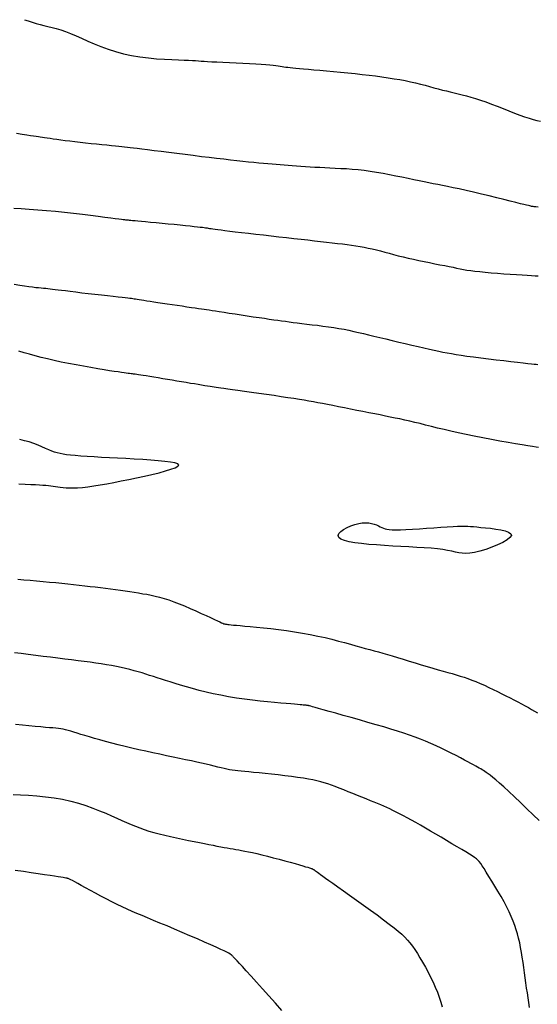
# Model space of a CAD drawing. Header units: millimetres. Extents: x 32690613 to 32693367, y 5343692 to 5344708.
# Tile 567 of 656: x 32692755.63 to 32692761.97, y 5344333.56 to 5344345.63. Entities that reach past the tile are written whole.
import ezdxf

# ---------------------------------------------------------------- set-up
doc = ezdxf.new("R2010")
doc.units = ezdxf.units.MM
doc.header["$LTSCALE"] = 20
for name, color, linetype in [('02-DGM_HL_492.50', 92, 'Continuous'), ('02-DGM_HL_493.00', 102, 'Continuous'), ('02-DGM_HL_493.50', 112, 'Continuous'), ('02-DGM_HL_494.00', 122, 'Continuous'), ('02-DGM_HL_494.50', 132, 'Continuous'), ('02-DGM_HL_495.00', 142, 'Continuous')]:
    doc.layers.add(name, color=color, linetype=linetype)

msp = doc.modelspace()

# ---------------------------------------------------------------- linework, layer by layer
at = {"layer": '02-DGM_HL_492.50', "elevation": 492.5, "flags": 128}
for points in [[(32692755.694, 5344345.632), (32692755.739, 5344345.617), (32692755.788, 5344345.601), (32692755.835, 5344345.587), (32692755.883, 5344345.574), (32692755.931, 5344345.562), (32692755.98, 5344345.55), (32692756.031, 5344345.537), (32692756.083, 5344345.522), (32692756.138, 5344345.506), (32692756.196, 5344345.486), (32692756.258, 5344345.462), (32692756.324, 5344345.435), (32692756.393, 5344345.404), (32692756.467, 5344345.37), (32692756.546, 5344345.336), (32692756.628, 5344345.302), (32692756.716, 5344345.27), (32692756.807, 5344345.24), (32692756.904, 5344345.214), (32692757.004, 5344345.193), (32692757.107, 5344345.177), (32692757.21, 5344345.164), (32692757.311, 5344345.154), (32692757.408, 5344345.148), (32692757.497, 5344345.143), (32692757.578, 5344345.139), (32692757.647, 5344345.137), (32692757.703, 5344345.134), (32692757.749, 5344345.132), (32692757.788, 5344345.13), (32692757.823, 5344345.127), (32692757.857, 5344345.125), (32692757.894, 5344345.123), (32692757.936, 5344345.12), (32692757.988, 5344345.117), (32692758.051, 5344345.114), (32692758.124, 5344345.111), (32692758.203, 5344345.107), (32692758.285, 5344345.103), (32692758.369, 5344345.099), (32692758.45, 5344345.095), (32692758.526, 5344345.091), (32692758.594, 5344345.086), (32692758.651, 5344345.082), (32692758.699, 5344345.078), (32692758.739, 5344345.073), (32692758.772, 5344345.069), (32692758.8, 5344345.065), (32692758.825, 5344345.061), (32692758.848, 5344345.057), (32692758.871, 5344345.054), (32692758.894, 5344345.051), (32692758.919, 5344345.048), (32692758.948, 5344345.044), (32692758.98, 5344345.041), (32692759.018, 5344345.038), (32692759.061, 5344345.034), (32692759.112, 5344345.03), (32692759.17, 5344345.025), (32692759.237, 5344345.019), (32692759.312, 5344345.012), (32692759.392, 5344345.005), (32692759.477, 5344344.998), (32692759.564, 5344344.989), (32692759.653, 5344344.981), (32692759.742, 5344344.972), (32692759.829, 5344344.962), (32692759.913, 5344344.952), (32692759.994, 5344344.942), (32692760.072, 5344344.932), (32692760.147, 5344344.921), (32692760.22, 5344344.909), (32692760.289, 5344344.897), (32692760.356, 5344344.885), (32692760.42, 5344344.871), (32692760.482, 5344344.857), (32692760.542, 5344344.843), (32692760.599, 5344344.828), (32692760.655, 5344344.813), (32692760.709, 5344344.798), (32692760.761, 5344344.784), (32692760.812, 5344344.77), (32692760.861, 5344344.758), (32692760.909, 5344344.746), (32692760.958, 5344344.735), (32692761.006, 5344344.723), (32692761.055, 5344344.712), (32692761.107, 5344344.699), (32692761.161, 5344344.684), (32692761.218, 5344344.667), (32692761.279, 5344344.647), (32692761.344, 5344344.624), (32692761.413, 5344344.598), (32692761.484, 5344344.57), (32692761.556, 5344344.542), (32692761.626, 5344344.515), (32692761.695, 5344344.488), (32692761.759, 5344344.463), (32692761.819, 5344344.442), (32692761.873, 5344344.424), (32692761.922, 5344344.409), (32692761.969, 5344344.397), (32692762.014, 5344344.388)], [(32692758.846, 5344333.487), (32692758.767, 5344333.577), (32692758.688, 5344333.668), (32692758.61, 5344333.755), (32692758.536, 5344333.837), (32692758.468, 5344333.911), (32692758.41, 5344333.975), (32692758.363, 5344334.026), (32692758.326, 5344334.066), (32692758.298, 5344334.097), (32692758.277, 5344334.119), (32692758.262, 5344334.135), (32692758.251, 5344334.145), (32692758.244, 5344334.153), (32692758.237, 5344334.159), (32692758.231, 5344334.165), (32692758.223, 5344334.171), (32692758.211, 5344334.179), (32692758.194, 5344334.189), (32692758.171, 5344334.202), (32692758.139, 5344334.218), (32692758.096, 5344334.238), (32692758.042, 5344334.263), (32692757.975, 5344334.293), (32692757.897, 5344334.327), (32692757.811, 5344334.365), (32692757.719, 5344334.405), (32692757.625, 5344334.445), (32692757.531, 5344334.485), (32692757.439, 5344334.524), (32692757.352, 5344334.56), (32692757.273, 5344334.593), (32692757.201, 5344334.623), (32692757.134, 5344334.651), (32692757.071, 5344334.677), (32692757.01, 5344334.703), (32692756.95, 5344334.73), (32692756.89, 5344334.758), (32692756.827, 5344334.788), (32692756.762, 5344334.821), (32692756.695, 5344334.855), (32692756.628, 5344334.891), (32692756.562, 5344334.926), (32692756.5, 5344334.961), (32692756.441, 5344334.993), (32692756.389, 5344335.022), (32692756.345, 5344335.046), (32692756.309, 5344335.065), (32692756.282, 5344335.08), (32692756.261, 5344335.091), (32692756.246, 5344335.098), (32692756.235, 5344335.103), (32692756.227, 5344335.106), (32692756.22, 5344335.108), (32692756.214, 5344335.109), (32692756.207, 5344335.111), (32692756.198, 5344335.112), (32692756.185, 5344335.115), (32692756.166, 5344335.118), (32692756.14, 5344335.123), (32692756.106, 5344335.128), (32692756.062, 5344335.135), (32692756.007, 5344335.143), (32692755.939, 5344335.153), (32692755.861, 5344335.164), (32692755.773, 5344335.176), (32692755.679, 5344335.19), (32692755.58, 5344335.204)]]:
    msp.add_lwpolyline(points, dxfattribs=at)
at = {"layer": '02-DGM_HL_493.00', "elevation": 493, "flags": 128}
for points in [[(32692761.985, 5344343.336), (32692761.958, 5344343.338), (32692761.938, 5344343.339), (32692761.925, 5344343.341), (32692761.917, 5344343.342), (32692761.911, 5344343.342), (32692761.907, 5344343.343), (32692761.902, 5344343.344), (32692761.895, 5344343.346), (32692761.884, 5344343.349), (32692761.868, 5344343.353), (32692761.844, 5344343.359), (32692761.811, 5344343.367), (32692761.768, 5344343.377), (32692761.713, 5344343.391), (32692761.644, 5344343.408), (32692761.564, 5344343.428), (32692761.477, 5344343.449), (32692761.384, 5344343.472), (32692761.289, 5344343.494), (32692761.194, 5344343.517), (32692761.104, 5344343.538), (32692761.019, 5344343.557), (32692760.944, 5344343.573), (32692760.876, 5344343.587), (32692760.814, 5344343.6), (32692760.756, 5344343.611), (32692760.7, 5344343.622), (32692760.644, 5344343.632), (32692760.587, 5344343.644), (32692760.526, 5344343.656), (32692760.461, 5344343.67), (32692760.391, 5344343.685), (32692760.317, 5344343.7), (32692760.241, 5344343.716), (32692760.163, 5344343.732), (32692760.085, 5344343.747), (32692760.006, 5344343.76), (32692759.929, 5344343.772), (32692759.853, 5344343.782), (32692759.779, 5344343.79), (32692759.706, 5344343.797), (32692759.636, 5344343.802), (32692759.567, 5344343.806), (32692759.5, 5344343.809), (32692759.434, 5344343.812), (32692759.371, 5344343.815), (32692759.309, 5344343.819), (32692759.249, 5344343.822), (32692759.191, 5344343.826), (32692759.134, 5344343.83), (32692759.078, 5344343.833), (32692759.025, 5344343.837), (32692758.972, 5344343.841), (32692758.922, 5344343.845), (32692758.872, 5344343.849), (32692758.824, 5344343.852), (32692758.775, 5344343.856), (32692758.725, 5344343.86), (32692758.674, 5344343.865), (32692758.62, 5344343.869), (32692758.563, 5344343.875), (32692758.503, 5344343.881), (32692758.438, 5344343.887), (32692758.368, 5344343.895), (32692758.294, 5344343.903), (32692758.216, 5344343.911), (32692758.133, 5344343.921), (32692758.046, 5344343.931), (32692757.955, 5344343.942), (32692757.86, 5344343.953), (32692757.761, 5344343.966), (32692757.66, 5344343.978), (32692757.56, 5344343.991), (32692757.462, 5344344.003), (32692757.368, 5344344.015), (32692757.28, 5344344.026), (32692757.201, 5344344.036), (32692757.132, 5344344.045), (32692757.075, 5344344.052), (32692757.028, 5344344.058), (32692756.988, 5344344.063), (32692756.953, 5344344.066), (32692756.92, 5344344.07), (32692756.887, 5344344.073), (32692756.85, 5344344.077), (32692756.808, 5344344.081), (32692756.759, 5344344.086), (32692756.703, 5344344.092), (32692756.641, 5344344.098), (32692756.576, 5344344.105), (32692756.509, 5344344.112), (32692756.441, 5344344.12), (32692756.374, 5344344.127), (32692756.31, 5344344.135), (32692756.249, 5344344.142), (32692756.192, 5344344.149), (32692756.139, 5344344.156), (32692756.091, 5344344.162), (32692756.046, 5344344.168), (32692756.006, 5344344.174), (32692755.97, 5344344.179), (32692755.939, 5344344.184), (32692755.912, 5344344.188), (32692755.887, 5344344.191), (32692755.863, 5344344.195), (32692755.836, 5344344.199), (32692755.805, 5344344.204), (32692755.768, 5344344.209), (32692755.722, 5344344.216), (32692755.665, 5344344.224), (32692755.596, 5344344.235)], [(32692755.553, 5344336.134), (32692755.644, 5344336.131), (32692755.742, 5344336.127), (32692755.844, 5344336.119), (32692755.95, 5344336.109), (32692756.056, 5344336.096), (32692756.159, 5344336.078), (32692756.259, 5344336.056), (32692756.354, 5344336.029), (32692756.444, 5344336), (32692756.53, 5344335.969), (32692756.612, 5344335.937), (32692756.688, 5344335.905), (32692756.759, 5344335.874), (32692756.825, 5344335.844), (32692756.887, 5344335.816), (32692756.944, 5344335.791), (32692756.999, 5344335.767), (32692757.052, 5344335.746), (32692757.106, 5344335.726), (32692757.16, 5344335.706), (32692757.217, 5344335.688), (32692757.278, 5344335.67), (32692757.343, 5344335.653), (32692757.412, 5344335.636), (32692757.483, 5344335.619), (32692757.556, 5344335.603), (32692757.629, 5344335.588), (32692757.701, 5344335.573), (32692757.77, 5344335.559), (32692757.835, 5344335.546), (32692757.896, 5344335.534), (32692757.952, 5344335.523), (32692758.003, 5344335.513), (32692758.051, 5344335.503), (32692758.096, 5344335.495), (32692758.138, 5344335.487), (32692758.176, 5344335.48), (32692758.213, 5344335.474), (32692758.248, 5344335.468), (32692758.282, 5344335.463), (32692758.317, 5344335.457), (32692758.353, 5344335.451), (32692758.393, 5344335.443), (32692758.436, 5344335.435), (32692758.485, 5344335.424), (32692758.54, 5344335.412), (32692758.602, 5344335.396), (32692758.669, 5344335.379), (32692758.74, 5344335.361), (32692758.811, 5344335.342), (32692758.881, 5344335.323), (32692758.948, 5344335.305), (32692759.008, 5344335.288), (32692759.061, 5344335.273), (32692759.104, 5344335.261), (32692759.137, 5344335.251), (32692759.163, 5344335.244), (32692759.183, 5344335.238), (32692759.196, 5344335.233), (32692759.206, 5344335.23), (32692759.213, 5344335.228), (32692759.218, 5344335.225), (32692759.222, 5344335.223), (32692759.226, 5344335.221), (32692759.231, 5344335.218), (32692759.236, 5344335.215), (32692759.242, 5344335.211), (32692759.249, 5344335.206), (32692759.258, 5344335.199), (32692759.269, 5344335.191), (32692759.282, 5344335.182), (32692759.299, 5344335.17), (32692759.32, 5344335.154), (32692759.347, 5344335.135), (32692759.38, 5344335.112), (32692759.421, 5344335.082), (32692759.471, 5344335.047), (32692759.53, 5344335.005), (32692759.599, 5344334.956), (32692759.676, 5344334.901), (32692759.759, 5344334.842), (32692759.845, 5344334.781), (32692759.93, 5344334.719), (32692760.013, 5344334.659), (32692760.091, 5344334.601), (32692760.16, 5344334.548), (32692760.22, 5344334.502), (32692760.271, 5344334.461), (32692760.314, 5344334.423), (32692760.352, 5344334.387), (32692760.385, 5344334.352), (32692760.415, 5344334.316), (32692760.444, 5344334.277), (32692760.474, 5344334.235), (32692760.505, 5344334.187), (32692760.537, 5344334.135), (32692760.57, 5344334.079), (32692760.603, 5344334.02), (32692760.636, 5344333.959), (32692760.668, 5344333.897), (32692760.698, 5344333.835), (32692760.725, 5344333.773), (32692760.75, 5344333.712), (32692760.773, 5344333.652), (32692760.792, 5344333.592), (32692760.809, 5344333.534)]]:
    msp.add_lwpolyline(points, dxfattribs=at)
at = {"layer": '02-DGM_HL_493.50', "elevation": 493.5, "flags": 128}
for points in [[(32692755.561, 5344343.322), (32692755.654, 5344343.317), (32692755.752, 5344343.31), (32692755.855, 5344343.303), (32692755.963, 5344343.294), (32692756.073, 5344343.284), (32692756.185, 5344343.273), (32692756.295, 5344343.26), (32692756.402, 5344343.248), (32692756.503, 5344343.235), (32692756.597, 5344343.223), (32692756.679, 5344343.213), (32692756.749, 5344343.203), (32692756.805, 5344343.196), (32692756.848, 5344343.19), (32692756.88, 5344343.186), (32692756.903, 5344343.183), (32692756.92, 5344343.181), (32692756.932, 5344343.18), (32692756.942, 5344343.179), (32692756.951, 5344343.178), (32692756.963, 5344343.177), (32692756.977, 5344343.176), (32692756.995, 5344343.174), (32692757.018, 5344343.172), (32692757.047, 5344343.17), (32692757.082, 5344343.166), (32692757.125, 5344343.162), (32692757.177, 5344343.158), (32692757.238, 5344343.152), (32692757.306, 5344343.145), (32692757.378, 5344343.138), (32692757.453, 5344343.131), (32692757.527, 5344343.124), (32692757.599, 5344343.117), (32692757.665, 5344343.111), (32692757.724, 5344343.105), (32692757.773, 5344343.099), (32692757.813, 5344343.095), (32692757.845, 5344343.091), (32692757.872, 5344343.088), (32692757.894, 5344343.085), (32692757.912, 5344343.082), (32692757.929, 5344343.08), (32692757.944, 5344343.077), (32692757.961, 5344343.074), (32692757.98, 5344343.071), (32692758.002, 5344343.068), (32692758.029, 5344343.064), (32692758.061, 5344343.06), (32692758.101, 5344343.055), (32692758.149, 5344343.049), (32692758.207, 5344343.042), (32692758.275, 5344343.033), (32692758.352, 5344343.024), (32692758.436, 5344343.015), (32692758.526, 5344343.004), (32692758.619, 5344342.994), (32692758.715, 5344342.983), (32692758.81, 5344342.972), (32692758.904, 5344342.962), (32692758.994, 5344342.952), (32692759.081, 5344342.942), (32692759.165, 5344342.932), (32692759.244, 5344342.923), (32692759.32, 5344342.915), (32692759.393, 5344342.906), (32692759.461, 5344342.898), (32692759.526, 5344342.89), (32692759.587, 5344342.883), (32692759.645, 5344342.875), (32692759.7, 5344342.868), (32692759.752, 5344342.86), (32692759.804, 5344342.852), (32692759.854, 5344342.843), (32692759.903, 5344342.833), (32692759.953, 5344342.822), (32692760.003, 5344342.81), (32692760.053, 5344342.797), (32692760.105, 5344342.783), (32692760.159, 5344342.769), (32692760.214, 5344342.754), (32692760.271, 5344342.739), (32692760.33, 5344342.724), (32692760.392, 5344342.709), (32692760.456, 5344342.695), (32692760.522, 5344342.68), (32692760.589, 5344342.667), (32692760.655, 5344342.654), (32692760.72, 5344342.641), (32692760.782, 5344342.629), (32692760.84, 5344342.618), (32692760.894, 5344342.607), (32692760.942, 5344342.597), (32692760.986, 5344342.588), (32692761.028, 5344342.58), (32692761.07, 5344342.572), (32692761.113, 5344342.564), (32692761.159, 5344342.557), (32692761.211, 5344342.55), (32692761.269, 5344342.544), (32692761.336, 5344342.537), (32692761.41, 5344342.531), (32692761.487, 5344342.525), (32692761.566, 5344342.519), (32692761.644, 5344342.513), (32692761.719, 5344342.508), (32692761.789, 5344342.504), (32692761.851, 5344342.5), (32692761.903, 5344342.497), (32692761.947, 5344342.494), (32692761.985, 5344342.491)], [(32692761.88, 5344333.526), (32692761.872, 5344333.585), (32692761.863, 5344333.643), (32692761.853, 5344333.703), (32692761.844, 5344333.764), (32692761.835, 5344333.826), (32692761.826, 5344333.888), (32692761.817, 5344333.952), (32692761.808, 5344334.015), (32692761.8, 5344334.078), (32692761.79, 5344334.14), (32692761.781, 5344334.201), (32692761.77, 5344334.261), (32692761.759, 5344334.318), (32692761.746, 5344334.373), (32692761.733, 5344334.427), (32692761.717, 5344334.479), (32692761.699, 5344334.532), (32692761.679, 5344334.585), (32692761.656, 5344334.639), (32692761.63, 5344334.696), (32692761.6, 5344334.756), (32692761.567, 5344334.819), (32692761.531, 5344334.884), (32692761.493, 5344334.949), (32692761.455, 5344335.013), (32692761.418, 5344335.075), (32692761.382, 5344335.132), (32692761.35, 5344335.184), (32692761.323, 5344335.227), (32692761.3, 5344335.262), (32692761.281, 5344335.29), (32692761.264, 5344335.313), (32692761.247, 5344335.331), (32692761.228, 5344335.348), (32692761.206, 5344335.364), (32692761.178, 5344335.382), (32692761.143, 5344335.404), (32692761.099, 5344335.431), (32692761.048, 5344335.461), (32692760.991, 5344335.496), (32692760.929, 5344335.533), (32692760.864, 5344335.571), (32692760.797, 5344335.611), (32692760.73, 5344335.65), (32692760.665, 5344335.688), (32692760.603, 5344335.724), (32692760.543, 5344335.759), (32692760.486, 5344335.791), (32692760.433, 5344335.821), (32692760.382, 5344335.849), (32692760.334, 5344335.875), (32692760.288, 5344335.899), (32692760.246, 5344335.921), (32692760.206, 5344335.941), (32692760.168, 5344335.959), (32692760.131, 5344335.976), (32692760.095, 5344335.992), (32692760.057, 5344336.008), (32692760.018, 5344336.025), (32692759.976, 5344336.042), (32692759.93, 5344336.06), (32692759.88, 5344336.081), (32692759.827, 5344336.102), (32692759.772, 5344336.125), (32692759.715, 5344336.148), (32692759.658, 5344336.17), (32692759.603, 5344336.192), (32692759.549, 5344336.213), (32692759.498, 5344336.233), (32692759.452, 5344336.25), (32692759.408, 5344336.266), (32692759.364, 5344336.279), (32692759.321, 5344336.292), (32692759.275, 5344336.304), (32692759.225, 5344336.315), (32692759.171, 5344336.325), (32692759.109, 5344336.335), (32692759.039, 5344336.345), (32692758.963, 5344336.355), (32692758.883, 5344336.365), (32692758.801, 5344336.375), (32692758.719, 5344336.384), (32692758.64, 5344336.392), (32692758.566, 5344336.4), (32692758.499, 5344336.406), (32692758.44, 5344336.412), (32692758.39, 5344336.417), (32692758.346, 5344336.422), (32692758.307, 5344336.426), (32692758.272, 5344336.43), (32692758.238, 5344336.435), (32692758.206, 5344336.44), (32692758.173, 5344336.447), (32692758.138, 5344336.454), (32692758.101, 5344336.463), (32692758.06, 5344336.472), (32692758.017, 5344336.483), (32692757.97, 5344336.494), (32692757.918, 5344336.506), (32692757.863, 5344336.519), (32692757.802, 5344336.533), (32692757.737, 5344336.547), (32692757.666, 5344336.562), (32692757.592, 5344336.577), (32692757.514, 5344336.593), (32692757.434, 5344336.61), (32692757.351, 5344336.628), (32692757.266, 5344336.646), (32692757.181, 5344336.665), (32692757.095, 5344336.684), (32692757.009, 5344336.704), (32692756.925, 5344336.725), (32692756.842, 5344336.745), (32692756.763, 5344336.766), (32692756.687, 5344336.785), (32692756.615, 5344336.805), (32692756.549, 5344336.823), (32692756.489, 5344336.841), (32692756.434, 5344336.858), (32692756.385, 5344336.873), (32692756.34, 5344336.887), (32692756.299, 5344336.9), (32692756.262, 5344336.911), (32692756.228, 5344336.921), (32692756.197, 5344336.929), (32692756.167, 5344336.935), (32692756.139, 5344336.94), (32692756.109, 5344336.944), (32692756.077, 5344336.948), (32692756.041, 5344336.951), (32692755.999, 5344336.954), (32692755.949, 5344336.958), (32692755.892, 5344336.963), (32692755.824, 5344336.969), (32692755.748, 5344336.976), (32692755.667, 5344336.984), (32692755.582, 5344336.993)]]:
    msp.add_lwpolyline(points, dxfattribs=at)
at = {"layer": '02-DGM_HL_494.00', "elevation": 494, "flags": 128}
for points in [[(32692755.568, 5344342.392), (32692755.635, 5344342.379), (32692755.694, 5344342.37), (32692755.746, 5344342.362), (32692755.791, 5344342.356), (32692755.831, 5344342.351), (32692755.866, 5344342.348), (32692755.898, 5344342.345), (32692755.927, 5344342.343), (32692755.954, 5344342.34), (32692755.98, 5344342.338), (32692756.007, 5344342.335), (32692756.035, 5344342.331), (32692756.067, 5344342.327), (32692756.104, 5344342.322), (32692756.146, 5344342.317), (32692756.195, 5344342.311), (32692756.254, 5344342.303), (32692756.321, 5344342.295), (32692756.395, 5344342.286), (32692756.474, 5344342.277), (32692756.555, 5344342.268), (32692756.635, 5344342.259), (32692756.711, 5344342.25), (32692756.78, 5344342.242), (32692756.84, 5344342.235), (32692756.889, 5344342.23), (32692756.928, 5344342.225), (32692756.958, 5344342.222), (32692756.982, 5344342.219), (32692757.002, 5344342.217), (32692757.019, 5344342.214), (32692757.035, 5344342.212), (32692757.053, 5344342.209), (32692757.073, 5344342.206), (32692757.097, 5344342.203), (32692757.125, 5344342.198), (32692757.156, 5344342.193), (32692757.192, 5344342.188), (32692757.232, 5344342.181), (32692757.278, 5344342.174), (32692757.328, 5344342.167), (32692757.383, 5344342.159), (32692757.442, 5344342.15), (32692757.503, 5344342.141), (32692757.565, 5344342.132), (32692757.625, 5344342.123), (32692757.683, 5344342.114), (32692757.737, 5344342.106), (32692757.784, 5344342.099), (32692757.825, 5344342.093), (32692757.86, 5344342.088), (32692757.892, 5344342.083), (32692757.923, 5344342.078), (32692757.955, 5344342.074), (32692757.99, 5344342.068), (32692758.031, 5344342.062), (32692758.079, 5344342.055), (32692758.137, 5344342.046), (32692758.202, 5344342.036), (32692758.272, 5344342.026), (32692758.346, 5344342.015), (32692758.421, 5344342.004), (32692758.495, 5344341.992), (32692758.567, 5344341.982), (32692758.633, 5344341.972), (32692758.692, 5344341.963), (32692758.746, 5344341.955), (32692758.796, 5344341.948), (32692758.843, 5344341.941), (32692758.889, 5344341.935), (32692758.935, 5344341.929), (32692758.983, 5344341.922), (32692759.035, 5344341.916), (32692759.092, 5344341.909), (32692759.152, 5344341.902), (32692759.216, 5344341.894), (32692759.281, 5344341.886), (32692759.348, 5344341.877), (32692759.415, 5344341.868), (32692759.481, 5344341.858), (32692759.545, 5344341.848), (32692759.607, 5344341.837), (32692759.667, 5344341.825), (32692759.726, 5344341.812), (32692759.785, 5344341.799), (32692759.846, 5344341.785), (32692759.908, 5344341.77), (32692759.974, 5344341.754), (32692760.044, 5344341.737), (32692760.119, 5344341.719), (32692760.197, 5344341.7), (32692760.277, 5344341.681), (32692760.357, 5344341.662), (32692760.437, 5344341.644), (32692760.514, 5344341.626), (32692760.586, 5344341.609), (32692760.653, 5344341.594), (32692760.712, 5344341.58), (32692760.767, 5344341.569), (32692760.819, 5344341.558), (32692760.87, 5344341.548), (32692760.922, 5344341.539), (32692760.979, 5344341.529), (32692761.042, 5344341.52), (32692761.113, 5344341.51), (32692761.194, 5344341.499), (32692761.283, 5344341.488), (32692761.376, 5344341.477), (32692761.471, 5344341.465), (32692761.564, 5344341.454), (32692761.652, 5344341.444), (32692761.732, 5344341.435), (32692761.801, 5344341.427), (32692761.857, 5344341.42), (32692761.902, 5344341.415), (32692761.936, 5344341.411), (32692761.962, 5344341.408), (32692761.982, 5344341.406)], [(32692761.996, 5344335.815), (32692761.922, 5344335.888), (32692761.845, 5344335.962), (32692761.769, 5344336.036), (32692761.694, 5344336.106), (32692761.625, 5344336.171), (32692761.563, 5344336.228), (32692761.51, 5344336.276), (32692761.465, 5344336.315), (32692761.428, 5344336.346), (32692761.397, 5344336.371), (32692761.371, 5344336.391), (32692761.35, 5344336.407), (32692761.331, 5344336.419), (32692761.314, 5344336.43), (32692761.298, 5344336.44), (32692761.281, 5344336.45), (32692761.263, 5344336.46), (32692761.243, 5344336.471), (32692761.22, 5344336.483), (32692761.194, 5344336.498), (32692761.162, 5344336.515), (32692761.125, 5344336.535), (32692761.082, 5344336.558), (32692761.033, 5344336.584), (32692760.979, 5344336.612), (32692760.921, 5344336.642), (32692760.861, 5344336.672), (32692760.798, 5344336.703), (32692760.735, 5344336.733), (32692760.671, 5344336.762), (32692760.607, 5344336.789), (32692760.543, 5344336.814), (32692760.478, 5344336.839), (32692760.411, 5344336.863), (32692760.339, 5344336.887), (32692760.264, 5344336.911), (32692760.182, 5344336.936), (32692760.094, 5344336.963), (32692759.999, 5344336.991), (32692759.898, 5344337.02), (32692759.796, 5344337.049), (32692759.695, 5344337.078), (32692759.597, 5344337.105), (32692759.505, 5344337.131), (32692759.423, 5344337.154), (32692759.352, 5344337.174), (32692759.296, 5344337.189), (32692759.253, 5344337.201), (32692759.222, 5344337.21), (32692759.199, 5344337.217), (32692759.185, 5344337.221), (32692759.175, 5344337.223), (32692759.17, 5344337.225), (32692759.167, 5344337.226), (32692759.164, 5344337.226), (32692759.162, 5344337.227), (32692759.159, 5344337.227), (32692759.155, 5344337.228), (32692759.151, 5344337.228), (32692759.145, 5344337.229), (32692759.139, 5344337.229), (32692759.131, 5344337.23), (32692759.121, 5344337.231), (32692759.108, 5344337.232), (32692759.09, 5344337.233), (32692759.068, 5344337.235), (32692759.039, 5344337.238), (32692759.002, 5344337.241), (32692758.956, 5344337.245), (32692758.899, 5344337.25), (32692758.832, 5344337.256), (32692758.755, 5344337.263), (32692758.671, 5344337.271), (32692758.58, 5344337.281), (32692758.485, 5344337.292), (32692758.387, 5344337.304), (32692758.288, 5344337.318), (32692758.191, 5344337.334), (32692758.096, 5344337.352), (32692758.005, 5344337.371), (32692757.917, 5344337.391), (32692757.832, 5344337.412), (32692757.752, 5344337.433), (32692757.676, 5344337.455), (32692757.605, 5344337.476), (32692757.539, 5344337.496), (32692757.478, 5344337.515), (32692757.422, 5344337.533), (32692757.37, 5344337.55), (32692757.32, 5344337.566), (32692757.272, 5344337.581), (32692757.226, 5344337.596), (32692757.18, 5344337.611), (32692757.133, 5344337.625), (32692757.085, 5344337.639), (32692757.036, 5344337.653), (32692756.984, 5344337.666), (32692756.931, 5344337.679), (32692756.877, 5344337.691), (32692756.819, 5344337.703), (32692756.76, 5344337.715), (32692756.698, 5344337.726), (32692756.634, 5344337.736), (32692756.567, 5344337.746), (32692756.497, 5344337.756), (32692756.425, 5344337.766), (32692756.349, 5344337.775), (32692756.27, 5344337.785), (32692756.188, 5344337.795), (32692756.102, 5344337.806), (32692756.013, 5344337.817), (32692755.921, 5344337.829), (32692755.83, 5344337.841), (32692755.74, 5344337.852), (32692755.653, 5344337.864), (32692755.571, 5344337.874)]]:
    msp.add_lwpolyline(points, dxfattribs=at)
at = {"layer": '02-DGM_HL_494.50', "elevation": 494.5, "flags": 128}
for points in [[(32692761.991, 5344340.388), (32692761.959, 5344340.393), (32692761.916, 5344340.4), (32692761.86, 5344340.409), (32692761.79, 5344340.421), (32692761.708, 5344340.435), (32692761.616, 5344340.45), (32692761.517, 5344340.468), (32692761.413, 5344340.486), (32692761.308, 5344340.506), (32692761.203, 5344340.526), (32692761.102, 5344340.547), (32692761.006, 5344340.567), (32692760.917, 5344340.588), (32692760.832, 5344340.608), (32692760.752, 5344340.627), (32692760.677, 5344340.646), (32692760.606, 5344340.664), (32692760.538, 5344340.681), (32692760.473, 5344340.697), (32692760.412, 5344340.712), (32692760.351, 5344340.725), (32692760.292, 5344340.738), (32692760.234, 5344340.75), (32692760.174, 5344340.762), (32692760.113, 5344340.774), (32692760.05, 5344340.787), (32692759.983, 5344340.8), (32692759.912, 5344340.814), (32692759.839, 5344340.829), (32692759.764, 5344340.844), (32692759.688, 5344340.859), (32692759.613, 5344340.874), (32692759.54, 5344340.889), (32692759.471, 5344340.902), (32692759.405, 5344340.915), (32692759.344, 5344340.927), (32692759.287, 5344340.938), (32692759.232, 5344340.948), (32692759.177, 5344340.958), (32692759.12, 5344340.968), (32692759.06, 5344340.977), (32692758.994, 5344340.988), (32692758.92, 5344340.999), (32692758.838, 5344341.011), (32692758.75, 5344341.024), (32692758.658, 5344341.038), (32692758.565, 5344341.051), (32692758.474, 5344341.064), (32692758.387, 5344341.076), (32692758.308, 5344341.088), (32692758.239, 5344341.097), (32692758.182, 5344341.105), (32692758.136, 5344341.111), (32692758.099, 5344341.116), (32692758.068, 5344341.121), (32692758.041, 5344341.124), (32692758.017, 5344341.128), (32692757.992, 5344341.132), (32692757.966, 5344341.136), (32692757.935, 5344341.14), (32692757.9, 5344341.146), (32692757.862, 5344341.152), (32692757.82, 5344341.159), (32692757.774, 5344341.167), (32692757.725, 5344341.175), (32692757.673, 5344341.184), (32692757.618, 5344341.193), (32692757.561, 5344341.202), (32692757.502, 5344341.212), (32692757.444, 5344341.222), (32692757.386, 5344341.232), (32692757.329, 5344341.241), (32692757.277, 5344341.25), (32692757.228, 5344341.258), (32692757.185, 5344341.265), (32692757.148, 5344341.271), (32692757.117, 5344341.276), (32692757.09, 5344341.28), (32692757.068, 5344341.283), (32692757.048, 5344341.286), (32692757.03, 5344341.289), (32692757.014, 5344341.291), (32692756.998, 5344341.293), (32692756.981, 5344341.295), (32692756.962, 5344341.297), (32692756.939, 5344341.3), (32692756.913, 5344341.304), (32692756.88, 5344341.308), (32692756.841, 5344341.314), (32692756.793, 5344341.322), (32692756.735, 5344341.33), (32692756.667, 5344341.341), (32692756.59, 5344341.354), (32692756.506, 5344341.368), (32692756.417, 5344341.384), (32692756.326, 5344341.4), (32692756.234, 5344341.418), (32692756.144, 5344341.436), (32692756.057, 5344341.455), (32692755.975, 5344341.474), (32692755.897, 5344341.493), (32692755.824, 5344341.512), (32692755.755, 5344341.531), (32692755.688, 5344341.549), (32692755.623, 5344341.568)], [(32692755.611, 5344338.774), (32692755.686, 5344338.767), (32692755.763, 5344338.761), (32692755.841, 5344338.754), (32692755.921, 5344338.747), (32692755.999, 5344338.74), (32692756.077, 5344338.733), (32692756.152, 5344338.725), (32692756.224, 5344338.718), (32692756.295, 5344338.711), (32692756.364, 5344338.703), (32692756.431, 5344338.695), (32692756.496, 5344338.687), (32692756.56, 5344338.679), (32692756.624, 5344338.671), (32692756.686, 5344338.663), (32692756.748, 5344338.655), (32692756.808, 5344338.647), (32692756.867, 5344338.639), (32692756.926, 5344338.63), (32692756.982, 5344338.622), (32692757.037, 5344338.614), (32692757.091, 5344338.606), (32692757.142, 5344338.597), (32692757.193, 5344338.589), (32692757.244, 5344338.579), (32692757.295, 5344338.568), (32692757.348, 5344338.555), (32692757.402, 5344338.539), (32692757.46, 5344338.521), (32692757.521, 5344338.499), (32692757.587, 5344338.474), (32692757.655, 5344338.446), (32692757.724, 5344338.416), (32692757.792, 5344338.386), (32692757.857, 5344338.356), (32692757.918, 5344338.328), (32692757.973, 5344338.303), (32692758.02, 5344338.281), (32692758.057, 5344338.263), (32692758.086, 5344338.25), (32692758.108, 5344338.241), (32692758.124, 5344338.234), (32692758.136, 5344338.229), (32692758.146, 5344338.227), (32692758.154, 5344338.225), (32692758.163, 5344338.224), (32692758.173, 5344338.222), (32692758.185, 5344338.221), (32692758.202, 5344338.219), (32692758.225, 5344338.216), (32692758.253, 5344338.213), (32692758.29, 5344338.21), (32692758.336, 5344338.206), (32692758.392, 5344338.2), (32692758.459, 5344338.194), (32692758.535, 5344338.187), (32692758.62, 5344338.179), (32692758.711, 5344338.169), (32692758.806, 5344338.158), (32692758.904, 5344338.145), (32692759.002, 5344338.131), (32692759.099, 5344338.115), (32692759.194, 5344338.098), (32692759.286, 5344338.078), (32692759.374, 5344338.058), (32692759.458, 5344338.038), (32692759.538, 5344338.017), (32692759.614, 5344337.997), (32692759.685, 5344337.978), (32692759.751, 5344337.959), (32692759.812, 5344337.942), (32692759.868, 5344337.927), (32692759.922, 5344337.912), (32692759.975, 5344337.898), (32692760.028, 5344337.883), (32692760.081, 5344337.868), (32692760.138, 5344337.852), (32692760.198, 5344337.834), (32692760.264, 5344337.814), (32692760.333, 5344337.793), (32692760.406, 5344337.771), (32692760.479, 5344337.749), (32692760.553, 5344337.726), (32692760.625, 5344337.705), (32692760.695, 5344337.684), (32692760.76, 5344337.665), (32692760.821, 5344337.647), (32692760.877, 5344337.632), (32692760.93, 5344337.617), (32692760.98, 5344337.602), (32692761.029, 5344337.588), (32692761.077, 5344337.573), (32692761.124, 5344337.557), (32692761.173, 5344337.539), (32692761.223, 5344337.519), (32692761.275, 5344337.497), (32692761.327, 5344337.474), (32692761.381, 5344337.449), (32692761.434, 5344337.423), (32692761.487, 5344337.397), (32692761.54, 5344337.371), (32692761.591, 5344337.345), (32692761.641, 5344337.32), (32692761.689, 5344337.294), (32692761.736, 5344337.27), (32692761.781, 5344337.246), (32692761.824, 5344337.222), (32692761.865, 5344337.2), (32692761.904, 5344337.178), (32692761.94, 5344337.156), (32692761.975, 5344337.136)]]:
    msp.add_lwpolyline(points, dxfattribs=at)
at = {"layer": '02-DGM_HL_495.00', "elevation": 495, "flags": 128}
msp.add_lwpolyline([(32692755.625, 5344339.944), (32692755.701, 5344339.941), (32692755.769, 5344339.937), (32692755.827, 5344339.934), (32692755.876, 5344339.931), (32692755.918, 5344339.928), (32692755.955, 5344339.925), (32692755.987, 5344339.922), (32692756.016, 5344339.919), (32692756.044, 5344339.915), (32692756.072, 5344339.911), (32692756.101, 5344339.906), (32692756.132, 5344339.902), (32692756.166, 5344339.898), (32692756.203, 5344339.895), (32692756.245, 5344339.894), (32692756.292, 5344339.894), (32692756.344, 5344339.896), (32692756.403, 5344339.9), (32692756.469, 5344339.908), (32692756.541, 5344339.918), (32692756.619, 5344339.93), (32692756.702, 5344339.945), (32692756.788, 5344339.961), (32692756.878, 5344339.979), (32692756.971, 5344339.998), (32692757.066, 5344340.018), (32692757.161, 5344340.038), (32692757.254, 5344340.059), (32692757.341, 5344340.08), (32692757.42, 5344340.101), (32692757.486, 5344340.121), (32692757.538, 5344340.14), (32692757.571, 5344340.158), (32692757.582, 5344340.174), (32692757.57, 5344340.188), (32692757.535, 5344340.2), (32692757.482, 5344340.21), (32692757.413, 5344340.219), (32692757.331, 5344340.227), (32692757.239, 5344340.234), (32692757.141, 5344340.241), (32692757.038, 5344340.247), (32692756.935, 5344340.252), (32692756.833, 5344340.258), (32692756.733, 5344340.263), (32692756.636, 5344340.268), (32692756.545, 5344340.273), (32692756.46, 5344340.279), (32692756.382, 5344340.284), (32692756.315, 5344340.289), (32692756.257, 5344340.294), (32692756.208, 5344340.299), (32692756.166, 5344340.306), (32692756.129, 5344340.313), (32692756.095, 5344340.322), (32692756.062, 5344340.332), (32692756.029, 5344340.345), (32692755.992, 5344340.36), (32692755.952, 5344340.378), (32692755.907, 5344340.397), (32692755.859, 5344340.417), (32692755.807, 5344340.437), (32692755.752, 5344340.456), (32692755.694, 5344340.472), (32692755.634, 5344340.485)], dxfattribs=at)
msp.add_lwpolyline([(32692760.942, 5344339.421), (32692760.999, 5344339.424), (32692761.047, 5344339.425), (32692761.087, 5344339.425), (32692761.123, 5344339.424), (32692761.158, 5344339.422), (32692761.194, 5344339.419), (32692761.234, 5344339.415), (32692761.282, 5344339.41), (32692761.339, 5344339.404), (32692761.401, 5344339.398), (32692761.465, 5344339.389), (32692761.527, 5344339.379), (32692761.581, 5344339.366), (32692761.623, 5344339.351), (32692761.65, 5344339.332), (32692761.657, 5344339.31), (32692761.64, 5344339.284), (32692761.604, 5344339.255), (32692761.552, 5344339.225), (32692761.488, 5344339.194), (32692761.417, 5344339.166), (32692761.344, 5344339.14), (32692761.272, 5344339.119), (32692761.205, 5344339.103), (32692761.148, 5344339.094), (32692761.099, 5344339.09), (32692761.055, 5344339.092), (32692761.013, 5344339.098), (32692760.971, 5344339.106), (32692760.926, 5344339.116), (32692760.876, 5344339.127), (32692760.818, 5344339.137), (32692760.75, 5344339.145), (32692760.673, 5344339.153), (32692760.588, 5344339.159), (32692760.497, 5344339.165), (32692760.402, 5344339.17), (32692760.304, 5344339.176), (32692760.204, 5344339.181), (32692760.104, 5344339.187), (32692760.005, 5344339.194), (32692759.911, 5344339.201), (32692759.821, 5344339.21), (32692759.741, 5344339.221), (32692759.67, 5344339.233), (32692759.612, 5344339.248), (32692759.569, 5344339.265), (32692759.543, 5344339.285), (32692759.536, 5344339.308), (32692759.545, 5344339.333), (32692759.568, 5344339.358), (32692759.602, 5344339.384), (32692759.644, 5344339.407), (32692759.69, 5344339.428), (32692759.739, 5344339.446), (32692759.787, 5344339.458), (32692759.831, 5344339.465), (32692759.873, 5344339.466), (32692759.91, 5344339.464), (32692759.945, 5344339.458), (32692759.976, 5344339.449), (32692760.004, 5344339.439), (32692760.029, 5344339.429), (32692760.051, 5344339.418), (32692760.07, 5344339.408), (32692760.089, 5344339.4), (32692760.109, 5344339.392), (32692760.132, 5344339.387), (32692760.161, 5344339.382), (32692760.196, 5344339.379), (32692760.241, 5344339.379), (32692760.297, 5344339.379), (32692760.366, 5344339.382), (32692760.444, 5344339.387), (32692760.53, 5344339.392), (32692760.618, 5344339.398), (32692760.707, 5344339.405), (32692760.793, 5344339.411), (32692760.872, 5344339.416)], close=True, dxfattribs=at)

doc.saveas('drawing.dxf')
